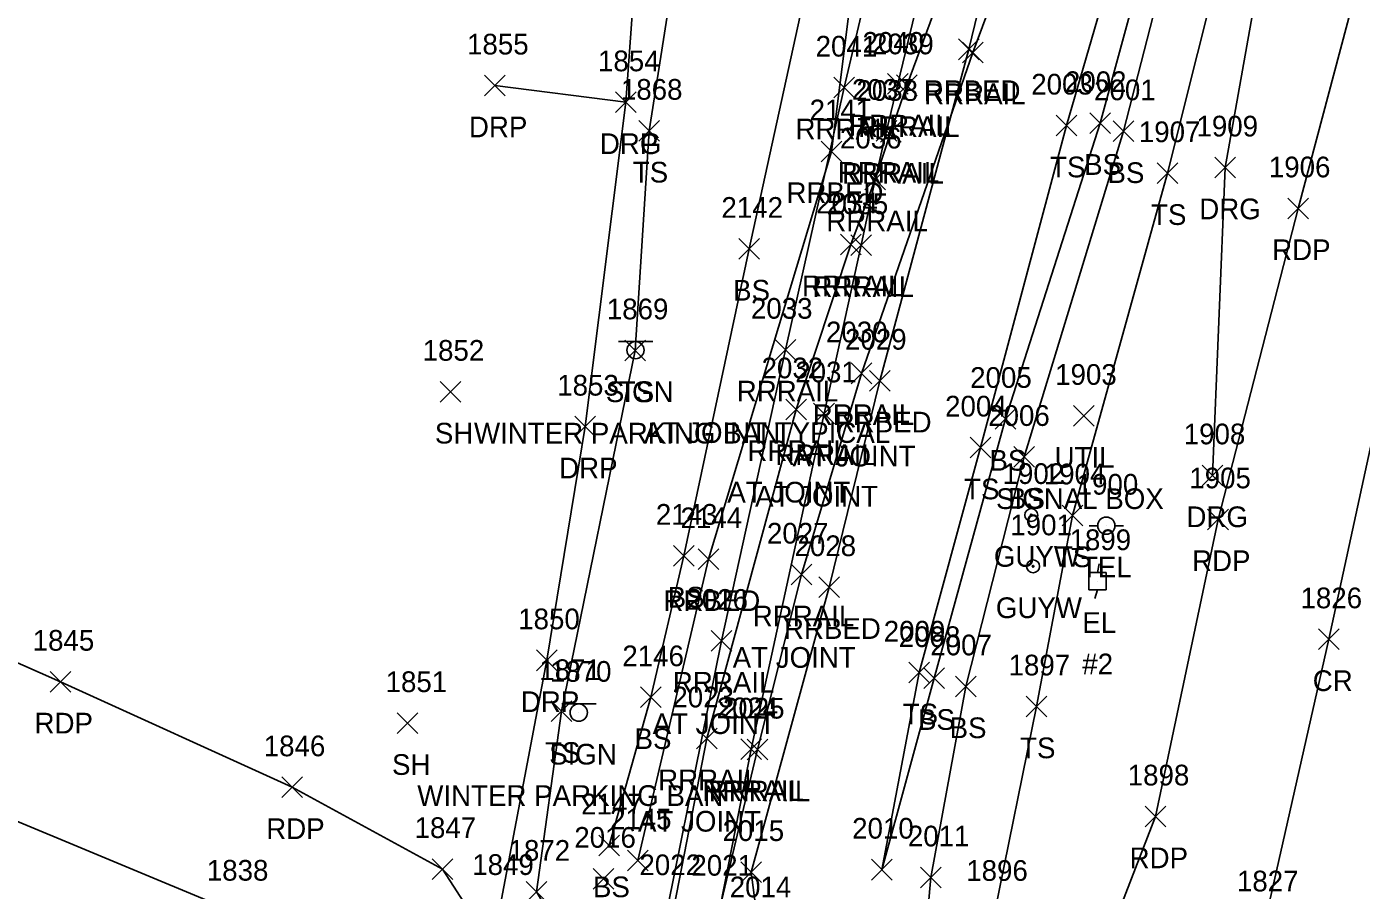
# Model space of a CAD drawing. Extents: x 1769141 to 1770817, y 735471 to 742405.
# Drawn here: x 1770149.9 to 1770278.8, y 741957.6 to 742041.1 of the extents above; entities that cross this region are included whole.
import ezdxf

# ---------------------------------------------------------------- set-up
doc = ezdxf.new("R2010")
doc.units = 0
for name, color, linetype in [('L_A', 7, 'Continuous'), ('L_C', 7, 'Continuous'), ('L_I', 7, 'Continuous'), ('L_TIC', 7, 'Continuous'), ('LELB', 7, 'Continuous'), ('P_A', 7, 'Continuous'), ('P_I', 7, 'Continuous'), ('P_TIC', 7, 'Continuous'), ('PET', 7, 'Continuous'), ('PRC', 7, 'Continuous'), ('R_A', 7, 'Continuous'), ('R_C', 7, 'Continuous'), ('R_I', 7, 'Continuous'), ('R_TIC', 7, 'Continuous'), ('RDG', 7, 'Continuous'), ('RDP', 7, 'Continuous'), ('RR', 7, 'Continuous'), ('RRB', 7, 'Continuous'), ('S_A', 7, 'Continuous'), ('S_C', 7, 'Continuous'), ('S_I', 7, 'Continuous'), ('SSGN', 7, 'Continuous'), ('U_A', 7, 'Continuous'), ('U_C', 7, 'Continuous'), ('U_I', 7, 'Continuous'), ('UDEFAULT', 7, 'Continuous'), ('UEPT', 7, 'Continuous'), ('UP', 7, 'Continuous'), ('UPGW', 7, 'Continuous')]:
    doc.layers.add(name, color=color, linetype=linetype)

msp = doc.modelspace()

# ---------------------------------------------------------------- linework, layer by layer
at = {"layer": 'L_TIC'}
for points in [[(1770209.02, 742030.04), (1770211.02, 742032.04)], [(1770211.02, 742030.04), (1770209.02, 742032.04)], [(1770249.33, 742030.54), (1770251.33, 742032.54)], [(1770251.33, 742030.54), (1770249.33, 742032.54)], [(1770252.59, 742030.78), (1770254.59, 742032.78)], [(1770254.59, 742030.78), (1770252.59, 742032.78)], [(1770254.84, 742029.99), (1770256.84, 742031.99)], [(1770256.84, 742029.99), (1770254.84, 742031.99)], [(1770259.08, 742025.94), (1770261.08, 742027.94)], [(1770261.08, 742025.94), (1770259.08, 742027.94)], [(1770218.68, 742018.63), (1770220.68, 742020.63)], [(1770220.68, 742018.63), (1770218.68, 742020.63)], [(1770207.67, 742008.82), (1770209.67, 742010.82)], [(1770209.67, 742008.82), (1770207.67, 742010.82)], [(1770189.82, 742004.82), (1770191.82, 742006.82)], [(1770191.82, 742004.82), (1770189.82, 742006.82)], [(1770243.44, 742002.2), (1770245.44, 742004.2)], [(1770245.44, 742002.2), (1770243.44, 742004.2)], [(1770241.02, 741999.43), (1770243.02, 742001.43)], [(1770243.02, 741999.43), (1770241.02, 742001.43)], [(1770245.23, 741998.52), (1770247.23, 742000.52)], [(1770247.23, 741998.52), (1770245.23, 742000.52)], [(1770249.9, 741992.87), (1770251.9, 741994.87)], [(1770251.9, 741992.87), (1770249.9, 741994.87)], [(1770212.36, 741988.97), (1770214.36, 741990.97)], [(1770214.36, 741988.97), (1770212.36, 741990.97)], [(1770235.09, 741977.68), (1770237.09, 741979.68)], [(1770237.09, 741977.68), (1770235.09, 741979.68)], [(1770236.54, 741977.15), (1770238.54, 741979.15)], [(1770238.54, 741977.15), (1770236.54, 741979.15)], [(1770239.59, 741976.35), (1770241.59, 741978.35)], [(1770241.59, 741976.35), (1770239.59, 741978.35)], [(1770209.16, 741975.3), (1770211.16, 741977.3)], [(1770211.16, 741975.3), (1770209.16, 741977.3)], [(1770246.43, 741974.41), (1770248.43, 741976.41)], [(1770248.43, 741974.41), (1770246.43, 741976.41)], [(1770200.53, 741973.96), (1770202.53, 741975.96)], [(1770202.53, 741973.96), (1770200.53, 741975.96)], [(1770185.68, 741972.8), (1770187.68, 741974.8)], [(1770187.68, 741972.8), (1770185.68, 741974.8)], [(1770205.14, 741960.98), (1770207.14, 741962.98)], [(1770207.14, 741960.98), (1770205.14, 741962.98)], [(1770204.61, 741957.76), (1770206.61, 741959.76)], [(1770206.61, 741957.76), (1770204.61, 741959.76)], [(1770218.87, 741958.41), (1770220.87, 741960.41)], [(1770220.87, 741958.41), (1770218.87, 741960.41)], [(1770231.48, 741958.64), (1770233.48, 741960.64)], [(1770233.48, 741958.64), (1770231.48, 741960.64)], [(1770231.48, 741958.64), (1770233.48, 741960.64)], [(1770233.48, 741958.64), (1770231.48, 741960.64)], [(1770236.21, 741957.89), (1770238.21, 741959.89)], [(1770238.21, 741957.89), (1770236.21, 741959.89)], [(1770198.13, 741956.5), (1770200.13, 741958.5)], [(1770200.13, 741956.5), (1770198.13, 741958.5)]]:
    msp.add_lwpolyline(points, dxfattribs=at)
at = {"layer": 'LELB'}
for points in [[(1770332.23, 742396.99), (1770317.41, 742358.29), (1770305.3, 742323.67), (1770290.81, 742279.34), (1770278.82, 742239.77), (1770261.32, 742196.43), (1770254.37, 742156.7), (1770242.09, 742122.31), (1770234.14, 742089.37), (1770227.06, 742053.39), (1770219.68, 742019.63), (1770213.36, 741989.97), (1770210.16, 741976.3), (1770206.14, 741961.98)], [(1770380.12, 742366.91), (1770363.06, 742334.87), (1770342.94, 742294.53), (1770326.94, 742263.13), (1770309.84, 742221.71), (1770298.92, 742189.88), (1770289.69, 742167.82), (1770287.13, 742167.67), (1770285.1, 742161.65), (1770288.13, 742159.66), (1770284.67, 742135.52), (1770276.3, 742117.05), (1770269.66, 742099.09), (1770260.58, 742066.82), (1770250.33, 742031.54), (1770242.02, 742000.43), (1770236.09, 741978.68), (1770232.48, 741959.64)], [(1770381.35, 742366.29), (1770364.19, 742334.21), (1770345.62, 742293.81), (1770328.91, 742260.94), (1770312.07, 742221.07), (1770300.68, 742188.95), (1770290.98, 742164.79), (1770288.07, 742165.78), (1770286.6, 742162.38), (1770289.46, 742160.5), (1770286.3, 742134.62), (1770278.73, 742116.17), (1770272.1, 742098.75), (1770262.82, 742065.76), (1770253.59, 742031.78), (1770244.44, 742003.2), (1770237.54, 741978.15), (1770232.48, 741959.64)], [(1770226.34, 742106.44), (1770220.46, 742083.87), (1770214.18, 742057.53), (1770210.02, 742031.04), (1770208.67, 742009.82), (1770201.53, 741974.96), (1770199.13, 741957.5), (1770202.93, 741951.2)], [(1770273.51, 742098.5), (1770264.65, 742065.33), (1770255.84, 742030.99), (1770246.23, 741999.52), (1770240.59, 741977.35), (1770237.21, 741958.89), (1770236.39, 741949.58), (1770227.75, 741950.19), (1770220.56, 741953.97), (1770219.87, 741959.41)], [(1770238.83, 741941.3), (1770241.44, 741950.47), (1770243.39, 741955.56), (1770247.43, 741975.41), (1770250.9, 741993.87), (1770260.08, 742026.94), (1770268.79, 742061.67), (1770278.27, 742098.51)]]:
    msp.add_lwpolyline(points, dxfattribs=at)
at = {"layer": 'P_TIC'}
for points in [[(1770271.7, 742022.54), (1770273.7, 742024.54)], [(1770273.7, 742022.54), (1770271.7, 742024.54)], [(1770263.96, 741992.49), (1770265.96, 741994.49)], [(1770265.96, 741992.49), (1770263.96, 741994.49)], [(1770274.68, 741980.9), (1770276.68, 741982.9)], [(1770276.68, 741980.9), (1770274.68, 741982.9)], [(1770152.16, 741976.8), (1770154.16, 741978.8)], [(1770154.16, 741976.8), (1770152.16, 741978.8)], [(1770174.53, 741966.6), (1770176.53, 741968.6)], [(1770176.53, 741966.6), (1770174.53, 741968.6)], [(1770257.93, 741963.78), (1770259.93, 741965.78)], [(1770259.93, 741963.78), (1770257.93, 741965.78)], [(1770189.04, 741958.7), (1770191.04, 741960.7)], [(1770191.04, 741958.7), (1770189.04, 741960.7)]]:
    msp.add_lwpolyline(points, dxfattribs=at)
at = {"layer": 'PET'}
msp.add_lwpolyline([(1770103.12, 742000.14), (1770127.08, 741989.31), (1770153.16, 741977.8), (1770175.53, 741967.6), (1770190.04, 741959.7), (1770195.58, 741951.12), (1770199.06, 741946.69), (1770205.34, 741942.73), (1770212.93, 741941.48), (1770218.09, 741938.93), (1770226.32, 741937.05), (1770234.75, 741938.38), (1770239.97, 741940.27), (1770247.11, 741944.11), (1770250.49, 741946.97), (1770254.11, 741952.37), (1770258.93, 741964.78), (1770264.96, 741993.49), (1770272.7, 742023.54), (1770282.64, 742061.02)], dxfattribs=at)
at = {"layer": 'PRC'}
for points in [[(1770386.13, 742315.42), (1770368.53, 742271.05), (1770352, 742227.48), (1770338.73, 742191.59), (1770324.94, 742150.68), (1770312.78, 742113.37), (1770302.28, 742081.69), (1770292.17, 742047.68), (1770283.01, 742015.74), (1770275.68, 741981.9), (1770269.49, 741954.54), (1770264.41, 741931.75), (1770261.81, 741920.34)], [(1770287.04, 741911.42), (1770261.81, 741920.34), (1770242.52, 741926.85), (1770231.13, 741930.5), (1770222.53, 741933.2), (1770213.15, 741936.92), (1770207.45, 741939.59), (1770199.05, 741943.05), (1770192.07, 741946.1), (1770169.97, 741955.58), (1770146.03, 741965.51), (1770124.55, 741974.4), (1770095.92, 741986.43)]]:
    msp.add_lwpolyline(points, dxfattribs=at)
at = {"layer": 'R_TIC'}
for points in [[(1770239.88, 742037.91), (1770241.88, 742039.91)], [(1770241.88, 742037.91), (1770239.88, 742039.91)], [(1770240.28, 742037.61), (1770242.28, 742039.61)], [(1770242.28, 742037.61), (1770240.28, 742039.61)], [(1770194.11, 742034.41), (1770196.11, 742036.41)], [(1770196.11, 742034.41), (1770194.11, 742036.41)], [(1770227.86, 742034.21), (1770229.86, 742036.21)], [(1770229.86, 742034.21), (1770227.86, 742036.21)], [(1770233.04, 742034.58), (1770235.04, 742036.58)], [(1770235.04, 742034.58), (1770233.04, 742036.58)], [(1770233.9, 742034.43), (1770235.9, 742036.43)], [(1770235.9, 742034.43), (1770233.9, 742036.43)], [(1770206.76, 742032.79), (1770208.76, 742034.79)], [(1770208.76, 742032.79), (1770206.76, 742034.79)], [(1770206.76, 742032.79), (1770208.76, 742034.79)], [(1770208.76, 742032.79), (1770206.76, 742034.79)], [(1770231.94, 742030.03), (1770233.94, 742032.03)], [(1770233.94, 742030.03), (1770231.94, 742032.03)], [(1770232.36, 742029.93), (1770234.36, 742031.93)], [(1770234.36, 742029.93), (1770232.36, 742031.93)], [(1770226.63, 742028.05), (1770228.63, 742030.05)], [(1770228.63, 742028.05), (1770226.63, 742030.05)], [(1770264.66, 742026.49), (1770266.66, 742028.49)], [(1770266.66, 742026.49), (1770264.66, 742028.49)], [(1770230.83, 742025.33), (1770232.83, 742027.33)], [(1770232.83, 742025.33), (1770230.83, 742027.33)], [(1770230.83, 742025.33), (1770232.83, 742027.33)], [(1770232.83, 742025.33), (1770230.83, 742027.33)], [(1770228.48, 742019.05), (1770230.48, 742021.05)], [(1770230.48, 742019.05), (1770228.48, 742021.05)], [(1770229.49, 742018.98), (1770231.49, 742020.98)], [(1770231.49, 742018.98), (1770229.49, 742020.98)], [(1770222.18, 742008.88), (1770224.18, 742010.88)], [(1770224.18, 742008.88), (1770222.18, 742010.88)], [(1770229.52, 742006.6), (1770231.52, 742008.6)], [(1770231.52, 742006.6), (1770229.52, 742008.6)], [(1770231.28, 742005.89), (1770233.28, 742007.89)], [(1770233.28, 742005.89), (1770231.28, 742007.89)], [(1770223.21, 742003.12), (1770225.21, 742005.12)], [(1770225.21, 742003.12), (1770223.21, 742005.12)], [(1770225.9, 742002.73), (1770227.9, 742004.73)], [(1770227.9, 742002.73), (1770225.9, 742004.73)], [(1770202.82, 742001.45), (1770204.82, 742003.45)], [(1770204.82, 742001.45), (1770202.82, 742003.45)], [(1770263.42, 741996.74), (1770265.42, 741998.74)], [(1770265.42, 741996.74), (1770263.42, 741998.74)], [(1770214.73, 741988.64), (1770216.73, 741990.64)], [(1770216.73, 741988.64), (1770214.73, 741990.64)], [(1770223.73, 741987.15), (1770225.73, 741989.15)], [(1770225.73, 741987.15), (1770223.73, 741989.15)], [(1770226.39, 741985.94), (1770228.39, 741987.94)], [(1770228.39, 741985.94), (1770226.39, 741987.94)], [(1770216, 741980.75), (1770218, 741982.75)], [(1770218, 741980.75), (1770216, 741982.75)], [(1770199.14, 741978.87), (1770201.14, 741980.87)], [(1770201.14, 741978.87), (1770199.14, 741980.87)], [(1770214.59, 741971.32), (1770216.59, 741973.32)], [(1770216.59, 741971.32), (1770214.59, 741973.32)], [(1770218.87, 741970.28), (1770220.87, 741972.28)], [(1770220.87, 741970.28), (1770218.87, 741972.28)], [(1770219.47, 741970.24), (1770221.47, 741972.24)], [(1770221.47, 741970.24), (1770219.47, 741972.24)], [(1770207.91, 741959.54), (1770209.91, 741961.54)], [(1770209.91, 741959.54), (1770207.91, 741961.54)], [(1770218.87, 741958.41), (1770220.87, 741960.41)], [(1770220.87, 741958.41), (1770218.87, 741960.41)]]:
    msp.add_lwpolyline(points, dxfattribs=at)
at = {"layer": 'RDG'}
for points in [[(1770207.76, 742033.79), (1770209.12, 742052.49), (1770216.16, 742083.21), (1770221.93, 742107.02), (1770228.05, 742137.22), (1770216.02, 742141.81)], [(1770264.42, 741997.74), (1770265.66, 742027.49), (1770271.5, 742060.44), (1770282.4, 742097.08), (1770304.4, 742127.71)]]:
    msp.add_lwpolyline(points, dxfattribs=at)
at = {"layer": 'RDP'}
msp.add_lwpolyline([(1770195.58, 741951.12), (1770195.62, 741956.13), (1770200.14, 741979.87), (1770203.82, 742002.45), (1770207.76, 742033.79), (1770195.11, 742035.41)], dxfattribs=at)
at = {"layer": 'RR'}
for points in [[(1770212.41, 741956.11), (1770215.59, 741972.32), (1770224.21, 742004.12), (1770229.48, 742020.05), (1770231.83, 742026.33), (1770233.36, 742030.93), (1770234.9, 742035.43), (1770245.29, 742063.53), (1770258.11, 742100.47), (1770265.99, 742125.45), (1770269.66, 742137.91), (1770278.76, 742169.79), (1770287.08, 742199.09), (1770296.7, 742230.77), (1770306.54, 742262.18), (1770316.86, 742293.7)], [(1770216.86, 741956.06), (1770220.47, 741971.24), (1770224.73, 741988.15), (1770230.52, 742007.6), (1770241.28, 742038.61), (1770247.11, 742054.33), (1770252.93, 742070.06), (1770259.09, 742087.58), (1770269.15, 742118.93), (1770274.55, 742137.03), (1770276.73, 742144.46), (1770280.27, 742157.18), (1770289.26, 742188.86), (1770295.02, 742208.42), (1770297.09, 742215.37), (1770298.78, 742220.71), (1770308.51, 742252.21), (1770318.64, 742283.66)], [(1770166.02, 741645.78), (1770168.28, 741669.99), (1770170.16, 741687.39), (1770174.9, 741726.4), (1770179.82, 741765.03), (1770184.96, 741803.68), (1770190.21, 741836.07), (1770195.69, 741868.56), (1770199.22, 741889.17), (1770209.87, 741946.53), (1770217, 741981.75), (1770223.18, 742009.88), (1770228.86, 742035.21), (1770233.42, 742054.72)], [(1770169.48, 741629), (1770173.06, 741667.73), (1770177.09, 741703.35), (1770181.49, 741739.18), (1770186.38, 741777.95), (1770189.73, 741802.26), (1770194.57, 741832.07), (1770199.51, 741861.73), (1770205.13, 741894.27), (1770209.73, 741919.85), (1770215.58, 741950.2), (1770216.86, 741956.06), (1770219.87, 741971.28), (1770226.9, 742003.73), (1770230.49, 742019.98), (1770231.83, 742026.33), (1770232.94, 742031.03), (1770234.04, 742035.58), (1770238.5, 742054.13)]]:
    msp.add_lwpolyline(points, dxfattribs=at)
at = {"layer": 'RRB'}
for points in [[(1770334.91, 742396.24), (1770320.98, 742356.43), (1770309.38, 742323.07), (1770294.31, 742278.11), (1770281.7, 742240.39), (1770267.62, 742193.22), (1770256.86, 742155.94), (1770246.81, 742120.87), (1770238.35, 742088.99), (1770231.63, 742060.85), (1770227.63, 742029.05), (1770215.73, 741989.64), (1770208.91, 741960.54)], [(1770219.87, 741959.41), (1770227.39, 741986.94), (1770232.28, 742006.89), (1770240.88, 742038.91), (1770254.48, 742094.84), (1770276.07, 742179.76), (1770293.54, 742239.51), (1770311.55, 742295.01)]]:
    msp.add_lwpolyline(points, dxfattribs=at)
at = {"layer": 'SSGN'}
for p, q in [((1770207.04, 742010.68), (1770210.38, 742010.68)), ((1770208.69, 742009.84), (1770208.69, 742009.84)), ((1770201.57, 741975.65), (1770204.9, 741975.65)), ((1770203.21, 741974.82), (1770203.21, 741974.82))]:
    msp.add_line(p, q, dxfattribs=at)
for centre in [(1770208.69, 742009.84), (1770203.21, 741974.82)]:
    msp.add_circle(centre, 0.833, dxfattribs=at)
at = {"layer": 'UDEFAULT'}
for points in [[(1770251, 742002.49), (1770253, 742004.49)], [(1770253, 742002.49), (1770251, 742004.49)]]:
    msp.add_lwpolyline(points, dxfattribs=at)
at = {"layer": 'UEPT'}
for p, q in [((1770253.48, 741989.19), (1770253.32, 741988.35)), ((1770252.48, 741986.69), (1770252.48, 741988.35)), ((1770252.48, 741988.35), (1770254.15, 741988.35)), ((1770254.15, 741988.35), (1770254.15, 741986.69)), ((1770254.15, 741986.69), (1770252.48, 741986.69)), ((1770253.07, 741985.85), (1770253.32, 741986.69)), ((1770253.32, 741987.52), (1770253.32, 741987.52))]:
    msp.add_line(p, q, dxfattribs=at)
at = {"layer": 'UP'}
for p, q in [((1770252.51, 741992.88), (1770253.33, 741992.88)), ((1770254.17, 741992.88), (1770254.17, 741992.88)), ((1770255.83, 741992.88), (1770255, 741992.88)), ((1770255, 741992.88), (1770255, 741992.88)), ((1770255.83, 741992.88), (1770255.83, 741992.88))]:
    msp.add_line(p, q, dxfattribs=at)
msp.add_circle((1770254.17, 741992.88), 0.833, dxfattribs=at)
at = {"layer": 'UPGW'}
for centre, radius in [((1770246.92, 741993.91), 0.625), ((1770246.92, 741993.91), 0.0833), ((1770247.1, 741988.95), 0.625), ((1770247.1, 741988.95), 0.0833)]:
    msp.add_circle(centre, radius, dxfattribs=at)

# ---------------------------------------------------------------- texts
at = {"layer": 'L_A'}
for s, p in [('TS', (1770208.43, 742026.04)), ('TS', (1770248.74, 742026.54)), ('BS', (1770252.03, 742026.78)), ('BS', (1770254.28, 742025.99)), ('TS', (1770258.49, 742021.94)), ('BS', (1770218.12, 742014.63)), ('TS', (1770207.08, 742004.82)), ('SH', (1770189.31, 742000.82)), ('BS', (1770242.88, 741998.2)), ('TS', (1770240.43, 741995.43)), ('BS', (1770244.67, 741994.52)), ('TS', (1770249.31, 741988.87)), ('BS', (1770211.8, 741984.97)), ('TS', (1770234.5, 741973.68)), ('BS', (1770235.98, 741973.15)), ('BS', (1770239.03, 741972.35)), ('BS', (1770208.6, 741971.3)), ('TS', (1770245.84, 741970.41)), ('TS', (1770199.94, 741969.96)), ('SH', (1770185.17, 741968.8)), ('BS', (1770204.58, 741956.98))]:
    msp.add_text(s, height=2, dxfattribs=at).set_placement(p)
at = {"layer": 'L_C'}
msp.add_text('WINTER PARKING BAN', height=2, dxfattribs=at).set_placement((1770193.09, 742000.82))
at = {"layer": 'L_I'}
for s, p in [('2002', (1770250.17, 742034.78)), ('1868', (1770207.28, 742034.04)), ('2003', (1770246.92, 742034.54)), ('2001', (1770252.99, 742033.99)), ('1907', (1770257.31, 742029.94)), ('2142', (1770216.99, 742022.63)), ('1869', (1770205.92, 742012.82)), ('1852', (1770188.13, 742008.82)), ('2005', (1770241.02, 742006.2)), ('2004', (1770238.6, 742003.43)), ('2006', (1770242.76, 742002.52)), ('1904', (1770248.13, 741996.87)), ('2143', (1770210.66, 741992.97)), ('2009', (1770232.67, 741981.68)), ('2008', (1770234.12, 741981.15)), ('2146', (1770207.42, 741979.3)), ('2007', (1770237.17, 741980.35)), ('1897', (1770244.73, 741978.41)), ('1851', (1770184.55, 741976.8)), ('1871', (1770199.4, 741977.96)), ('2147', (1770203.44, 741964.98)), ('2010', (1770229.62, 741962.64)), ('2010', (1770229.62, 741962.64)), ('2016', (1770202.78, 741961.76)), ('2015', (1770217.1, 741962.41)), ('2011', (1770235, 741961.89)), ('1872', (1770196.43, 741960.5)), ('1896', (1770240.64, 741958.56)), ('2014', (1770217.79, 741956.97))]:
    msp.add_text(s, height=2, dxfattribs=at).set_placement(p)
at = {"layer": 'P_A'}
for s, p in [('RDP', (1770270.19, 742018.54)), ('RDP', (1770262.45, 741988.49)), ('CR', (1770274.11, 741976.9)), ('RDP', (1770150.64, 741972.8)), ('RDP', (1770173.02, 741962.6)), ('RDP', (1770256.42, 741959.78))]:
    msp.add_text(s, height=2, dxfattribs=at).set_placement(p)
at = {"layer": 'P_I'}
for s, p in [('1906', (1770269.87, 742026.54)), ('1905', (1770262.19, 741996.49)), ('1826', (1770272.93, 741984.9)), ('1845', (1770150.46, 741980.8)), ('1846', (1770172.78, 741970.6)), ('1898', (1770256.24, 741967.78)), ('1847', (1770187.35, 741962.7)), ('1838', (1770167.28, 741958.58)), ('1827', (1770266.79, 741957.54))]:
    msp.add_text(s, height=2, dxfattribs=at).set_placement(p)
at = {"layer": 'R_A'}
for s, p in [('RRBED', (1770236.52, 742033.91)), ('RRRAIL', (1770236.57, 742033.61)), ('DRP', (1770192.6, 742030.41)), ('RRRAIL', (1770224.15, 742030.21)), ('RRRAIL', (1770229.33, 742030.58)), ('RRRAIL', (1770230.19, 742030.43)), ('DRG', (1770205.25, 742028.79)), ('DRP', (1770205.25, 742028.79)), ('RRRAIL', (1770228.23, 742026.03)), ('RRRAIL', (1770228.66, 742025.93)), ('RRBED', (1770223.28, 742024.05)), ('DRG', (1770263.15, 742022.49)), ('RRRAIL', (1770227.12, 742021.33)), ('RRRAIL', (1770227.12, 742021.33)), ('RRRAIL', (1770224.77, 742015.05)), ('RRRAIL', (1770225.79, 742014.98)), ('RRRAIL', (1770218.47, 742004.88)), ('RRRAIL', (1770225.81, 742002.6)), ('RRBED', (1770227.93, 742001.89)), ('RRRAIL', (1770219.5, 741999.12)), ('RRRAIL', (1770222.19, 741998.73)), ('DRP', (1770201.31, 741997.45)), ('DRG', (1770261.91, 741992.74)), ('RRBED', (1770211.38, 741984.64)), ('RRRAIL', (1770220.02, 741983.15)), ('RRBED', (1770223.03, 741981.94)), ('RRRAIL', (1770212.3, 741976.75)), ('DRP', (1770197.62, 741974.87)), ('RRRAIL', (1770210.88, 741967.32)), ('RRRAIL', (1770215.16, 741966.28)), ('RRRAIL', (1770215.77, 741966.24))]:
    msp.add_text(s, height=2, dxfattribs=at).set_placement(p)
at = {"layer": 'R_C'}
for s, p in [('AT JOINT TYPICAL', (1770209.52, 742000.88)), ('AT JOINT', (1770223.86, 741998.6)), ('AT JOINT', (1770217.56, 741995.12)), ('AT JOINT', (1770220.24, 741994.73)), ('AT JOINT', (1770218.08, 741979.15)), ('AT JOINT', (1770210.35, 741972.75)), ('AT JOINT', (1770208.93, 741963.32))]:
    msp.add_text(s, height=2, dxfattribs=at).set_placement(p)
at = {"layer": 'R_I'}
for s, p in [('2040', (1770230.62, 742038.58)), ('1855', (1770192.42, 742038.41)), ('2041', (1770226.09, 742038.21)), ('2039', (1770231.55, 742038.43)), ('1854', (1770205.07, 742036.79)), ('1854', (1770205.07, 742036.79)), ('2037', (1770229.6, 742034.03)), ('2038', (1770230.03, 742033.93)), ('2141', (1770225.51, 742032.05)), ('1909', (1770262.88, 742030.49)), ('2036', (1770228.44, 742029.33)), ('2036', (1770228.44, 742029.33)), ('2034', (1770226.14, 742023.05)), ('2035', (1770227.16, 742022.98)), ('2033', (1770219.84, 742012.88)), ('2030', (1770227.09, 742010.6)), ('2029', (1770228.93, 742009.89)), ('2032', (1770220.87, 742007.12)), ('2031', (1770224.12, 742006.73)), ('1853', (1770201.13, 742005.45)), ('1908', (1770261.65, 742000.74)), ('2144', (1770213.04, 741992.64)), ('2027', (1770221.39, 741991.15)), ('2028', (1770224.05, 741989.94)), ('2026', (1770213.61, 741984.75)), ('1850', (1770197.36, 741982.87)), ('2023', (1770212.25, 741975.32)), ('2024', (1770216.53, 741974.28)), ('2025', (1770217.14, 741974.24)), ('2145', (1770206.22, 741963.54)), ('2015', (1770217.1, 741962.41)), ('1849', (1770192.92, 741959.13)), ('2022', (1770209.07, 741959.11)), ('2021', (1770214.09, 741959.06)), ('2021', (1770214.09, 741959.06))]:
    msp.add_text(s, height=2, dxfattribs=at).set_placement(p)
at = {"layer": 'S_A'}
for p in [(1770205.83, 742004.82), (1770200.35, 741969.8)]:
    msp.add_text('SIGN', height=2, dxfattribs=at).set_placement(p)
at = {"layer": 'S_C'}
msp.add_text('WINTER PARKING BAN', height=2, dxfattribs=at).set_placement((1770187.61, 741965.8))
at = {"layer": 'S_I'}
for s, p in [('1869', (1770205.92, 742012.82)), ('1870', (1770200.42, 741977.8))]:
    msp.add_text(s, height=2, dxfattribs=at).set_placement(p)
at = {"layer": 'U_A'}
for s, p in [('UTIL', (1770249.17, 741998.49)), ('GUYW', (1770243.31, 741988.91)), ('TEL', (1770251.72, 741987.88)), ('GUYW', (1770243.5, 741983.95)), ('EL', (1770251.85, 741982.52))]:
    msp.add_text(s, height=2, dxfattribs=at).set_placement(p)
at = {"layer": 'U_C'}
for s, p in [('SIGNAL BOX', (1770243.52, 741994.49)), ('#2', (1770251.85, 741978.52))]:
    msp.add_text(s, height=2, dxfattribs=at).set_placement(p)
at = {"layer": 'U_I'}
for s, p in [('1903', (1770249.23, 742006.49)), ('1902', (1770244.15, 741996.91)), ('1900', (1770251.31, 741995.88)), ('1901', (1770244.9, 741991.95)), ('1899', (1770250.62, 741990.52))]:
    msp.add_text(s, height=2, dxfattribs=at).set_placement(p)

doc.saveas('drawing.dxf')
